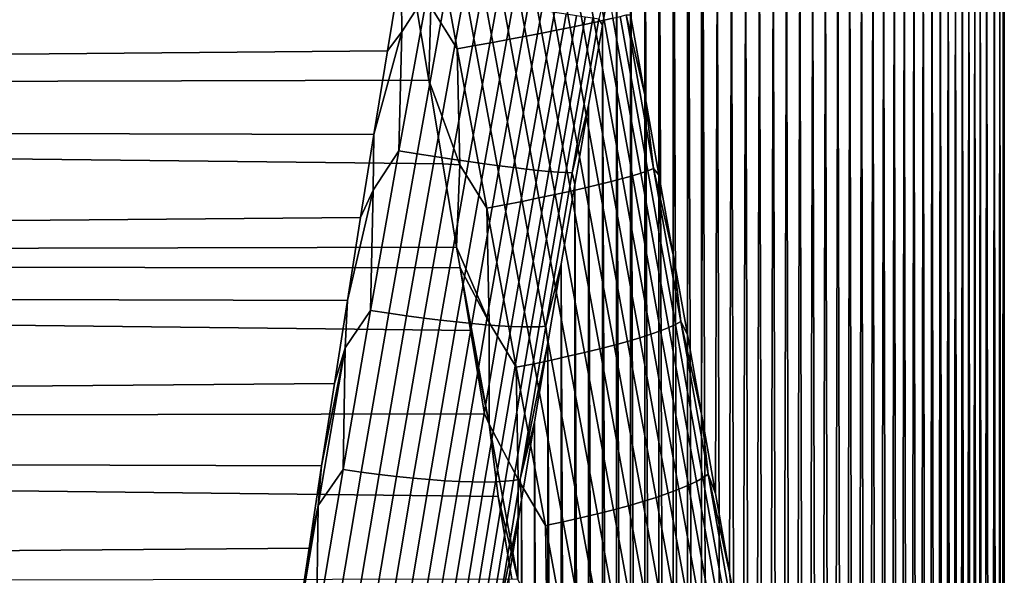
# Model space of a CAD drawing. Header units: metres. Extents: x -29 to 117, y -464 to 29.
# Tile 350 of 362: x 110.4 to 117.34, y -4.48 to -0.56. Entities that reach past the tile are written whole.
import ezdxf

# ---------------------------------------------------------------- set-up
doc = ezdxf.new("R2010")
doc.units = ezdxf.units.M
doc.layers.add('solid_24_501_056_XXX', color=7, linetype='CONTINUOUS')

msp = doc.modelspace()

# ---------------------------------------------------------------- linework, layer by layer
at = {"layer": 'solid_24_501_056_XXX'}
for points in [[(115.108795, 26.921852, 50.07687), (115.208588, 26.94562, 50.642563), (115.108978, -2.782042, 25.153328)], [(115.208588, 26.94562, 50.642563), (115.208786, -3.343338, 25.228184), (115.108978, -2.782042, 25.153328)], [(115.208588, 26.94562, 50.642563), (115.307915, 26.957592, 51.209152), (115.208786, -3.343338, 25.228184)], [(115.406464, 26.957781, 51.775581), (115.308121, -3.903466, 25.314817), (115.208786, -3.343338, 25.228184), (115.307915, 26.957592, 51.209152)], [(115.503998, 26.946169, 52.341236), (115.406677, -4.461395, 25.413029), (115.308121, -3.903466, 25.314817), (115.406464, 26.957781, 51.775581)], [(115.600594, 26.922672, 52.90712), (115.504227, -5.01651, 25.522732), (115.406677, -4.461395, 25.413029), (115.503998, 26.946169, 52.341236)], [(114.908562, 26.838812, 48.94923), (115.008812, 26.886261, 49.512779), (114.908722, -1.656979, 25.039242)], [(115.008812, 26.886261, 49.512779), (115.00898, -2.220272, 25.090397), (114.908722, -1.656979, 25.039242)], [(115.008812, 26.886261, 49.512779), (115.108795, 26.921852, 50.07687), (115.00898, -2.220272, 25.090397)], [(115.108795, 26.921852, 50.07687), (115.108978, -2.782042, 25.153328), (115.00898, -2.220272, 25.090397)], [(115.695976, 26.887411, 53.472496), (115.60083, -5.569788, 25.64418), (115.504227, -5.01651, 25.522732), (115.600594, 26.922672, 52.90712)], [(115.789864, 26.840532, 54.036377), (115.696228, -6.120526, 25.777132), (115.60083, -5.569788, 25.64418), (115.695976, 26.887411, 53.472496)], [(114.808304, 26.779617, 48.386929), (114.908562, 26.838812, 48.94923), (114.808449, -1.092872, 24.999872)], [(114.908562, 26.838812, 48.94923), (114.908722, -1.656979, 25.039242), (114.808449, -1.092872, 24.999872)], [(115.882057, 26.782087, 54.598232), (115.790123, -6.667775, 25.921268), (115.696228, -6.120526, 25.777132), (115.789864, 26.840532, 54.036377)], [(114.808304, 26.779617, 48.386929), (114.808449, -1.092872, 24.999872), (114.708481, -0.529028, 24.972332)], [(115.972618, 26.711893, 55.158955), (115.882332, -7.211025, 26.076448), (115.790123, -6.667775, 25.921268), (115.882057, 26.782087, 54.598232)], [(116.061302, 26.630161, 55.717857), (115.9729, -7.751121, 26.243006), (115.882332, -7.211025, 26.076448), (115.972618, 26.711893, 55.158955)], [(116.147865, 26.537148, 56.274078), (116.061592, -8.287425, 26.420616), (115.9729, -7.751121, 26.243006), (116.061302, 26.630161, 55.717857)], [(116.232155, 26.432945, 56.827217), (116.148163, -8.81913, 26.608875), (116.061592, -8.287425, 26.420616), (116.147865, 26.537148, 56.274078)], [(116.314201, 26.317307, 57.37801), (116.23246, -9.345861, 26.807625), (116.148163, -8.81913, 26.608875), (116.232155, 26.432945, 56.827217)], [(116.393814, 26.19051, 57.925838), (116.314522, -9.8683, 27.017239), (116.23246, -9.345861, 26.807625), (116.314201, 26.317307, 57.37801)], [(116.470787, 26.052877, 58.469959), (116.394142, -10.385883, 27.237329), (116.314522, -9.8683, 27.017239), (116.393814, 26.19051, 57.925838)], [(116.545013, 25.904514, 59.010094), (116.471123, -10.897935, 27.467455), (116.394142, -10.385883, 27.237329), (116.470787, 26.052877, 58.469959)], [(116.616501, 25.74515, 59.546814), (116.545349, -11.404195, 27.707458), (116.471123, -10.897935, 27.467455), (116.545013, 25.904514, 59.010094)], [(116.685097, 25.575098, 60.07959), (116.616844, -11.905189, 27.957712), (116.545349, -11.404195, 27.707458), (116.616501, 25.74515, 59.546814)], [(116.750648, 25.394711, 60.607811), (116.68544, -12.40044, 28.21781), (116.616844, -11.905189, 27.957712), (116.685097, 25.575098, 60.07959)], [(116.81308, 25.204071, 61.131302), (116.750999, -12.889412, 28.487303), (116.68544, -12.40044, 28.21781), (116.750648, 25.394711, 60.607811)], [(116.872398, 25.002924, 61.650486), (116.813431, -13.371937, 28.766075), (116.750999, -12.889412, 28.487303), (116.81308, 25.204071, 61.131302)], [(116.928474, 24.791595, 62.164917), (116.872742, -13.848396, 29.054457), (116.813431, -13.371937, 28.766075), (116.872398, 25.002924, 61.650486)], [(116.981209, 24.570444, 62.67411), (116.92881, -14.318404, 29.352039), (116.872742, -13.848396, 29.054457), (116.928474, 24.791595, 62.164917)], [(117.03054, 24.339531, 63.177971), (116.981537, -14.78154, 29.65839), (116.92881, -14.318404, 29.352039), (116.981209, 24.570444, 62.67411)], [(117.076477, 24.098631, 63.6768), (117.030869, -15.237718, 29.973429), (116.981537, -14.78154, 29.65839), (117.03054, 24.339531, 63.177971)], [(117.118927, 23.848057, 64.170212), (117.07679, -15.687203, 30.297432), (117.030869, -15.237718, 29.973429), (117.076477, 24.098631, 63.6768)], [(117.157822, 23.58814, 64.657799), (117.119225, -16.129665, 30.630022), (117.07679, -15.687203, 30.297432), (117.118927, 23.848057, 64.170212)], [(117.19313, 23.318905, 65.139511), (117.158104, -16.564754, 30.970795), (117.119225, -16.129665, 30.630022), (117.157822, 23.58814, 64.657799)], [(117.252899, 22.752247, 66.085648), (117.19339, -16.992434, 31.319723), (117.158104, -16.564754, 30.970795), (117.19313, 23.318905, 65.139511)], [(117.297928, 22.149733, 67.006821), (117.253113, -17.825834, 32.042328), (117.19339, -16.992434, 31.319723), (117.252899, 22.752247, 66.085648)], [(117.328072, 21.51153, 67.90284), (117.298088, -18.628376, 32.795883), (117.253113, -17.825834, 32.042328), (117.297928, 22.149733, 67.006821)], [(117.343185, 20.839128, 68.771965), (117.328171, -19.399897, 33.580185), (117.298088, -18.628376, 32.795883), (117.328072, 21.51153, 67.90284)], [(117.331696, -19.866076, 33.89069), (117.328171, -19.399897, 33.580185), (117.343185, 20.839128, 68.771965), (117.343224, -20.138956, 34.393456)], [(117.343185, 20.839128, 68.771965), (117.343224, 20.132689, 69.614014), (117.343185, -20.845396, 35.2355), (117.343224, -20.138956, 34.393456)], [(117.331696, 19.859781, 70.116806), (117.328171, 19.393629, 70.427284), (117.343185, -20.845396, 35.2355), (117.343224, 20.132689, 69.614014)], [(117.298088, 18.62211, 71.211594), (117.328079, -21.517797, 36.104626), (117.343185, -20.845396, 35.2355), (117.328171, 19.393629, 70.427284)], [(117.253113, 17.819569, 71.965149), (117.297928, -22.156002, 37.000645), (117.328079, -21.517797, 36.104626), (117.298088, 18.62211, 71.211594)], [(117.19339, 16.986168, 72.687752), (117.252899, -22.758516, 37.921818), (117.297928, -22.156002, 37.000645), (117.253113, 17.819569, 71.965149)], [(117.158104, 16.558491, 73.036682), (117.19313, -23.325176, 38.867954), (117.252899, -22.758516, 37.921818), (117.19339, 16.986168, 72.687752)], [(117.119225, 16.1234, 73.377457), (117.157829, -23.594414, 39.349667), (117.19313, -23.325176, 38.867954), (117.158104, 16.558491, 73.036682)], [(117.07679, 15.680939, 73.710045), (117.118935, -23.85433, 39.837254), (117.157829, -23.594414, 39.349667), (117.119225, 16.1234, 73.377457)], [(117.030869, 15.231454, 74.03405), (117.076485, -24.104904, 40.330666), (117.118935, -23.85433, 39.837254), (117.07679, 15.680939, 73.710045)], [(116.981537, 14.775276, 74.349091), (117.030548, -24.345804, 40.829494), (117.076485, -24.104904, 40.330666), (117.030869, 15.231454, 74.03405)], [(116.928818, 14.31214, 74.655441), (116.981209, -24.576719, 41.333351), (117.030548, -24.345804, 40.829494), (116.981537, 14.775276, 74.349091)], [(116.872742, 13.842134, 74.953026), (116.928474, -24.797871, 41.842545), (116.981209, -24.576719, 41.333351), (116.928818, 14.31214, 74.655441)], [(116.813431, 13.365674, 75.241402), (116.872398, -25.009199, 42.356976), (116.928474, -24.797871, 41.842545), (116.872742, 13.842134, 74.953026)], [(116.750999, 12.883149, 75.52018), (116.813087, -25.210348, 42.87616), (116.872398, -25.009199, 42.356976), (116.813431, 13.365674, 75.241402)], [(116.685448, 12.394178, 75.789673), (116.750656, -25.400988, 43.399651), (116.813087, -25.210348, 42.87616), (116.750999, 12.883149, 75.52018)], [(116.616844, 11.898927, 76.049767), (116.685104, -25.581377, 43.927872), (116.750656, -25.400988, 43.399651), (116.685448, 12.394178, 75.789673)], [(116.545349, 11.397933, 76.300026), (116.616501, -25.751429, 44.460648), (116.685104, -25.581377, 43.927872), (116.616844, 11.898927, 76.049767)], [(116.471123, 10.891673, 76.540031), (116.545013, -25.910793, 44.997372), (116.616501, -25.751429, 44.460648), (116.545349, 11.397933, 76.300026)], [(116.394142, 10.379622, 76.770149), (116.470795, -26.059158, 45.537502), (116.545013, -25.910793, 44.997372), (116.471123, 10.891673, 76.540031)], [(116.314522, 9.862039, 76.990242), (116.393822, -26.196789, 46.081623), (116.470795, -26.059158, 45.537502), (116.394142, 10.379622, 76.770149)], [(116.232468, 9.339601, 77.19986), (116.314209, -26.323587, 46.629452), (116.393822, -26.196789, 46.081623), (116.314522, 9.862039, 76.990242)], [(116.14817, 8.812869, 77.398605), (116.232155, -26.439226, 47.180244), (116.314209, -26.323587, 46.629452), (116.232468, 9.339601, 77.19986)], [(116.0616, 8.281164, 77.586868), (116.147873, -26.54343, 47.733383), (116.232155, -26.439226, 47.180244), (116.14817, 8.812869, 77.398605)], [(115.9729, 7.744859, 77.764481), (116.06131, -26.636444, 48.289604), (116.147873, -26.54343, 47.733383), (116.0616, 8.281164, 77.586868)], [(115.882339, 7.204763, 77.931038), (115.972626, -26.718178, 48.848511), (116.06131, -26.636444, 48.289604), (115.9729, 7.744859, 77.764481)], [(115.790131, 6.661513, 78.08622), (115.882065, -26.788372, 49.409229), (115.972626, -26.718178, 48.848511), (115.882339, 7.204763, 77.931038)], [(115.696228, 6.114265, 78.230354), (115.789871, -26.846817, 49.971085), (115.882065, -26.788372, 49.409229), (115.790131, 6.661513, 78.08622)], [(115.600838, 5.563527, 78.363304), (115.695984, -26.893698, 50.534966), (115.789871, -26.846817, 49.971085), (115.696228, 6.114265, 78.230354)], [(115.504234, 5.01025, 78.484756), (115.600594, -26.928959, 51.100342), (115.695984, -26.893698, 50.534966), (115.600838, 5.563527, 78.363304)], [(115.406685, 4.455134, 78.59446), (115.504005, -26.952457, 51.666225), (115.600594, -26.928959, 51.100342), (115.504234, 5.01025, 78.484756)], [(115.308128, 3.897206, 78.692673), (115.406464, -26.964067, 52.23188), (115.504005, -26.952457, 51.666225), (115.406685, 4.455134, 78.59446)], [(115.208794, 3.337078, 78.779305), (115.307922, -26.963881, 52.798309), (115.406464, -26.964067, 52.23188), (115.308128, 3.897206, 78.692673)], [(115.208794, 3.337078, 78.779305), (115.108986, 2.775781, 78.854164), (115.208595, -26.95191, 53.364899)], [(115.208794, 3.337078, 78.779305), (115.208595, -26.95191, 53.364899), (115.307922, -26.963881, 52.798309)], [(115.108986, 2.775781, 78.854164), (115.008987, 2.214012, 78.917091), (115.108803, -26.928143, 53.930595)], [(115.108986, 2.775781, 78.854164), (115.108803, -26.928143, 53.930595), (115.208595, -26.95191, 53.364899)], [(115.008987, 2.214012, 78.917091), (114.908722, 1.650719, 78.968246), (115.008812, -26.892551, 54.494686)], [(115.008987, 2.214012, 78.917091), (115.008812, -26.892551, 54.494686), (115.108803, -26.928143, 53.930595)], [(114.908722, 1.650719, 78.968246), (114.808456, 1.086612, 79.007622), (114.908569, -26.845102, 55.058231)], [(114.908722, 1.650719, 78.968246), (114.908569, -26.845102, 55.058231), (115.008812, -26.892551, 54.494686)], [(114.808456, 1.086612, 79.007622), (114.708488, 0.522768, 79.035164), (114.808304, -26.78591, 55.620537)], [(114.808456, 1.086612, 79.007622), (114.808304, -26.78591, 55.620537), (114.908569, -26.845102, 55.058231)], [(114.186211, -0.637712, 24.094587), (113.984192, 0.475053, 24.078634), (114.082047, 0.491022, 24.164257), (114.282875, -0.618328, 24.180859)], [(114.282875, -0.618328, 24.180859), (114.082047, 0.491022, 24.164257), (114.17218, 0.505557, 24.258202), (114.371704, -0.600077, 24.275396)], [(114.371704, -0.600077, 24.275396), (114.17218, 0.505557, 24.258202), (114.253914, 0.51855, 24.359755), (114.452034, -0.5831, 24.37748)], [(114.452034, -0.5831, 24.37748), (114.253914, 0.51855, 24.359755), (114.326614, 0.529901, 24.468138), (114.523239, -0.567525, 24.486328)], [(114.523239, -0.567525, 24.486328), (114.326614, 0.529901, 24.468138), (114.389732, 0.539523, 24.582527), (114.584785, -0.553472, 24.601116)], [(114.708488, 0.522768, 79.035164), (114.609093, -0.04015, 79.050827), (114.708351, -26.715113, 56.180531)], [(114.708488, 0.522768, 79.035164), (114.708351, -26.715113, 56.180531), (114.808304, -26.78591, 55.620537)], [(113.280037, -0.362907, 80.236275), (113.299583, 0.466359, 80.246666), (113.091873, -0.195029, 80.253098), (113.095596, -0.649015, 80.244377)], [(113.736816, -0.72353, 23.844282), (113.531281, 0.399439, 23.831387), (113.652046, 0.419823, 23.877892), (113.856903, -0.701156, 23.891609)], [(113.856903, -0.701156, 23.891609), (113.652046, 0.419823, 23.877892), (113.768372, 0.439318, 23.934904), (113.972412, -0.679285, 23.949409)], [(113.972412, -0.679285, 23.949409), (113.768372, 0.439318, 23.934904), (113.879364, 0.457775, 24.001989), (114.082466, -0.658083, 24.017241)], [(114.082466, -0.658083, 24.017241), (113.879364, 0.457775, 24.001989), (113.984192, 0.475053, 24.078634), (114.186211, -0.637712, 24.094587)], [(113.486481, -0.76912, 23.782389), (113.280037, 0.356612, 23.771219), (113.407005, 0.378322, 23.795746), (113.613068, -0.746235, 23.807789)], [(113.299583, -0.472648, 23.760824), (113.280037, 0.356612, 23.771219), (113.486481, -0.76912, 23.782389)], [(113.613068, -0.746235, 23.807789), (113.407005, 0.378322, 23.795746), (113.531281, 0.399439, 23.831387), (113.736816, -0.72353, 23.844282)], [(71.433449, -1.1022, 23.775135), (71.598328, 0.06319, 23.753824), (113.189003, -0.400527, 23.756542), (113.286293, -0.989722, 23.770979)], [(114.485367, -0.559597, 79.181702), (114.510216, -0.603203, 79.054634), (114.609093, -0.04015, 79.050827)], [(114.609093, -0.04015, 79.050827), (114.510216, -0.603203, 79.054634), (114.608971, -26.632782, 56.737553)], [(114.609093, -0.04015, 79.050827), (114.608971, -26.632782, 56.737553), (114.708351, -26.715113, 56.180531)], [(112.995277, -0.783954, 80.242958), (113.091873, -0.195029, 80.253098), (62.256451, -0.069478, 80.25367), (62.099686, -1.233415, 80.226944)], [(113.095596, -0.649015, 80.244377), (113.091873, -0.195029, 80.253098), (112.995277, -0.783954, 80.242958)], [(113.280037, -0.362907, 80.236275), (113.076241, -1.488889, 80.202202), (113.203575, -1.509385, 80.178589), (113.407005, -0.384617, 80.211746)], [(113.095596, -0.649015, 80.244377), (113.076241, -1.488889, 80.202202), (113.280037, -0.362907, 80.236275)], [(113.299583, -0.472648, 23.760824), (113.286293, -0.989722, 23.770979), (113.189003, -0.400527, 23.756542)], [(113.407005, -0.384617, 80.211746), (113.203575, -1.509385, 80.178589), (113.328377, -1.528874, 80.143852), (113.531281, -0.405735, 80.176109)], [(113.531281, -0.405735, 80.176109), (113.328377, -1.528874, 80.143852), (113.449806, -1.547228, 80.098244), (113.652046, -0.426119, 80.129601)], [(113.486481, -0.76912, 23.782389), (113.505249, -1.586664, 23.802816), (113.286293, -0.989722, 23.770979), (113.299583, -0.472648, 23.760824)], [(113.652046, -0.426119, 80.129601), (113.449806, -1.547228, 80.098244), (113.566933, -1.564306, 80.042114), (113.768364, -0.445613, 80.072594)], [(113.768364, -0.445613, 80.072594), (113.566933, -1.564306, 80.042114), (113.678871, -1.579979, 79.975883), (113.879364, -0.46407, 80.005508)], [(113.879364, -0.46407, 80.005508), (113.678871, -1.579979, 79.975883), (113.78476, -1.594126, 79.900063), (113.984192, -0.481349, 79.928856)], [(113.984192, -0.481349, 79.928856), (113.78476, -1.594126, 79.900063), (113.883797, -1.606639, 79.815231), (114.082047, -0.497317, 79.843239)], [(114.082047, -0.497317, 79.843239), (113.883797, -1.606639, 79.815231), (113.97522, -1.617424, 79.722023), (114.17218, -0.511853, 79.74929)], [(114.17218, -0.511853, 79.74929), (113.97522, -1.617424, 79.722023), (114.058334, -1.626398, 79.62117), (114.253914, -0.524846, 79.647743)], [(114.253914, -0.524846, 79.647743), (114.058334, -1.626398, 79.62117), (114.132515, -1.633493, 79.51342), (114.326614, -0.536196, 79.539352)], [(114.326614, -0.536196, 79.539352), (114.132515, -1.633493, 79.51342), (114.197182, -1.638654, 79.399612), (114.389732, -0.545818, 79.424965)], [(114.389732, -0.545818, 79.424965), (114.197182, -1.638654, 79.399612), (114.251854, -1.641842, 79.280609), (114.442787, -0.553638, 79.305443)], [(114.442787, -0.553638, 79.305443), (114.251854, -1.641842, 79.280609), (114.296112, -1.643033, 79.15731), (114.485367, -0.559597, 79.181702)], [(114.721161, -1.66355, 24.548523), (114.523239, -0.567525, 24.486328), (114.584785, -0.553472, 24.601116), (114.781128, -1.645097, 24.663523)], [(114.781128, -1.645097, 24.663523), (114.584785, -0.553472, 24.601116), (114.636208, -0.541048, 24.720964), (114.830894, -1.628096, 24.783503)], [(114.830894, -1.628096, 24.783503), (114.636208, -0.541048, 24.720964), (114.677101, -0.530347, 24.844959), (114.870094, -1.612679, 24.907551)], [(114.677101, -0.530347, 24.844959), (114.708481, -0.529028, 24.972332), (114.808449, -1.092872, 24.999872)], [(114.870094, -1.612679, 24.907551), (114.677101, -0.530347, 24.844959), (114.808449, -1.092872, 24.999872)], [(114.389557, -1.748937, 24.15517), (114.186211, -0.637712, 24.094587), (114.282875, -0.618328, 24.180859), (114.485016, -1.726173, 24.241953)], [(114.485016, -1.726173, 24.241953), (114.282875, -0.618328, 24.180859), (114.371704, -0.600077, 24.275396), (114.57254, -1.704243, 24.336931)], [(114.485367, -0.559597, 79.181702), (114.296112, -1.643033, 79.15731), (114.412109, -1.165647, 79.046677), (114.510216, -0.603203, 79.054634)], [(114.57254, -1.704243, 24.336931), (114.371704, -0.600077, 24.275396), (114.452034, -0.5831, 24.37748), (114.651451, -1.683316, 24.439381)], [(114.510216, -0.603203, 79.054634), (114.412109, -1.165647, 79.046677), (114.510109, -26.538754, 57.292656)], [(114.651451, -1.683316, 24.439381), (114.452034, -0.5831, 24.37748), (114.523239, -0.567525, 24.486328), (114.721161, -1.66355, 24.548523)], [(114.510216, -0.603203, 79.054634), (114.510109, -26.538754, 57.292656), (114.608971, -26.632782, 56.737553)], [(113.076241, -1.488889, 80.202202), (113.095596, -0.649015, 80.244377), (112.899765, -1.371999, 80.220566), (112.894539, -1.764261, 80.197701)], [(113.095596, -0.649015, 80.244377), (112.995277, -0.783954, 80.242958), (112.899765, -1.371999, 80.220566)], [(114.063103, -1.820477, 23.950283), (113.856903, -0.701156, 23.891609), (113.972412, -0.679285, 23.949409), (114.177795, -1.796269, 24.008778)], [(114.177795, -1.796269, 24.008778), (113.972412, -0.679285, 23.949409), (114.082466, -0.658083, 24.017241), (114.286888, -1.772362, 24.077248)], [(114.286888, -1.772362, 24.077248), (114.082466, -0.658083, 24.017241), (114.186211, -0.637712, 24.094587), (114.389557, -1.748937, 24.15517)], [(113.694267, -1.893072, 23.838692), (113.486481, -0.76912, 23.782389), (113.613068, -0.746235, 23.807789), (113.820473, -1.869052, 23.864923)], [(113.820473, -1.869052, 23.864923), (113.613068, -0.746235, 23.807789), (113.736816, -0.72353, 23.844282), (113.943695, -1.844799, 23.902208)], [(113.943695, -1.844799, 23.902208), (113.736816, -0.72353, 23.844282), (113.856903, -0.701156, 23.891609), (114.063103, -1.820477, 23.950283)], [(112.899765, -1.371999, 80.220566), (112.995277, -0.783954, 80.242958), (62.099686, -1.233415, 80.226944)], [(113.505249, -1.586664, 23.802816), (113.486481, -0.76912, 23.782389), (113.694267, -1.893072, 23.838692)], [(71.433449, -1.1022, 23.775135), (113.286293, -0.989722, 23.770979), (113.384254, -1.578841, 23.797726)], [(113.505249, -1.586664, 23.802816), (113.384254, -1.578841, 23.797726), (113.286293, -0.989722, 23.770979)], [(71.260689, -2.26706, 23.844606), (71.433449, -1.1022, 23.775135), (113.384254, -1.578841, 23.797726), (113.482559, -2.167446, 23.836775)], [(114.870094, -1.612679, 24.907551), (114.808449, -1.092872, 24.999872), (114.908722, -1.656979, 25.039242)], [(114.296112, -1.643033, 79.15731), (114.315071, -1.726443, 79.027054), (114.412109, -1.165647, 79.046677)], [(114.412109, -1.165647, 79.046677), (114.315071, -1.726443, 79.027054), (114.41201, -26.433247, 57.845123)], [(114.412109, -1.165647, 79.046677), (114.41201, -26.433247, 57.845123), (114.510109, -26.538754, 57.292656)], [(112.805641, -1.958759, 80.185974), (112.899765, -1.371999, 80.220566), (62.099686, -1.233415, 80.226944), (61.951305, -2.3939, 80.152405)], [(112.894539, -1.764261, 80.197701), (112.899765, -1.371999, 80.220566), (112.805641, -1.958759, 80.185974)], [(113.076241, -1.488889, 80.202202), (112.876366, -2.61356, 80.122826), (113.004074, -2.6328, 80.100166), (113.203575, -1.509385, 80.178589)], [(112.894539, -1.764261, 80.197701), (112.876366, -2.61356, 80.122826), (113.076241, -1.488889, 80.202202)], [(113.203575, -1.509385, 80.178589), (113.004074, -2.6328, 80.100166), (113.129395, -2.650621, 80.066399), (113.328377, -1.528874, 80.143852)], [(113.328377, -1.528874, 80.143852), (113.129395, -2.650621, 80.066399), (113.251472, -2.666903, 80.021759), (113.449806, -1.547228, 80.098244)], [(113.449806, -1.547228, 80.098244), (113.251472, -2.666903, 80.021759), (113.369392, -2.681525, 79.966599), (113.566933, -1.564306, 80.042114)], [(113.566933, -1.564306, 80.042114), (113.369392, -2.681525, 79.966599), (113.482246, -2.694373, 79.901337), (113.678871, -1.579979, 79.975883)], [(113.505249, -1.586664, 23.802816), (113.482559, -2.167446, 23.836775), (113.384254, -1.578841, 23.797726)], [(113.678871, -1.579979, 79.975883), (113.482246, -2.694373, 79.901337), (113.58918, -2.70535, 79.826462), (113.78476, -1.594126, 79.900063)], [(113.694267, -1.893072, 23.838692), (113.711342, -2.697842, 23.888979), (113.482559, -2.167446, 23.836775), (113.505249, -1.586664, 23.802816)], [(113.78476, -1.594126, 79.900063), (113.58918, -2.70535, 79.826462), (113.689377, -2.714373, 79.742546), (113.883797, -1.606639, 79.815231)], [(113.883797, -1.606639, 79.815231), (113.689377, -2.714373, 79.742546), (113.782066, -2.721371, 79.650238), (113.97522, -1.617424, 79.722023)], [(113.97522, -1.617424, 79.722023), (113.782066, -2.721371, 79.650238), (113.866554, -2.726293, 79.55024), (114.058334, -1.626398, 79.62117)], [(114.058334, -1.626398, 79.62117), (113.866554, -2.726293, 79.55024), (113.942177, -2.7291, 79.443306), (114.132515, -1.633493, 79.51342)], [(114.132515, -1.633493, 79.51342), (113.942177, -2.7291, 79.443306), (114.008377, -2.729771, 79.330261), (114.197182, -1.638654, 79.399612)], [(114.197182, -1.638654, 79.399612), (114.008377, -2.729771, 79.330261), (114.064636, -2.728301, 79.211967), (114.251854, -1.641842, 79.280609)], [(114.251854, -1.641842, 79.280609), (114.064636, -2.728301, 79.211967), (114.110527, -2.724701, 79.089317), (114.296112, -1.643033, 79.15731)], [(114.296112, -1.643033, 79.15731), (114.110527, -2.724701, 79.089317), (114.21933, -2.285019, 78.995811), (114.315071, -1.726443, 79.027054)], [(114.850922, -2.780569, 24.545338), (114.651451, -1.683316, 24.439381), (114.721161, -1.66355, 24.548523), (114.919128, -2.756645, 24.654594)], [(114.919128, -2.756645, 24.654594), (114.721161, -1.66355, 24.548523), (114.781128, -1.645097, 24.663523), (114.977516, -2.733822, 24.769623)], [(114.977516, -2.733822, 24.769623), (114.781128, -1.645097, 24.663523), (114.830894, -1.628096, 24.783503), (115.025642, -2.712274, 24.889545)], [(115.025642, -2.712274, 24.889545), (114.830894, -1.628096, 24.783503), (114.870094, -1.612679, 24.907551), (115.063133, -2.692166, 25.013447)], [(114.870094, -1.612679, 24.907551), (114.908722, -1.656979, 25.039242), (115.00898, -2.220272, 25.090397)], [(115.063133, -2.692166, 25.013447), (114.870094, -1.612679, 24.907551), (115.00898, -2.220272, 25.090397)], [(114.315071, -1.726443, 79.027054), (114.21933, -2.285019, 78.995811), (114.31498, -26.31654, 58.393944)], [(114.315071, -1.726443, 79.027054), (114.31498, -26.31654, 58.393944), (114.41201, -26.433247, 57.845123)], [(114.592957, -2.857089, 24.260263), (114.389557, -1.748937, 24.15517), (114.485016, -1.726173, 24.241953), (114.687218, -2.830983, 24.347416)], [(114.687218, -2.830983, 24.347416), (114.485016, -1.726173, 24.241953), (114.57254, -1.704243, 24.336931), (114.773422, -2.805411, 24.442684)], [(114.773422, -2.805411, 24.442684), (114.57254, -1.704243, 24.336931), (114.651451, -1.683316, 24.439381), (114.850922, -2.780569, 24.545338)], [(112.876366, -2.61356, 80.122826), (112.894539, -1.764261, 80.197701), (112.712402, -2.544219, 80.139229), (112.697678, -2.877849, 80.106621)], [(112.894539, -1.764261, 80.197701), (112.805641, -1.958759, 80.185974), (112.712402, -2.544219, 80.139229)], [(114.269356, -2.936607, 24.053793), (114.063103, -1.820477, 23.950283), (114.177795, -1.796269, 24.008778), (114.383232, -2.910103, 24.11289)], [(114.383232, -2.910103, 24.11289), (114.177795, -1.796269, 24.008778), (114.286888, -1.772362, 24.077248), (114.491371, -2.883529, 24.181889)], [(114.491371, -2.883529, 24.181889), (114.286888, -1.772362, 24.077248), (114.389557, -1.748937, 24.15517), (114.592957, -2.857089, 24.260263)], [(113.902115, -3.013717, 23.94001), (113.694267, -1.893072, 23.838692), (113.820473, -1.869052, 23.864923), (114.027939, -2.988601, 23.967033)], [(114.027939, -2.988601, 23.967033), (113.820473, -1.869052, 23.864923), (113.943695, -1.844799, 23.902208), (114.150627, -2.96284, 24.005051)], [(114.150627, -2.96284, 24.005051), (113.943695, -1.844799, 23.902208), (114.063103, -1.820477, 23.950283), (114.269356, -2.936607, 24.053793)], [(113.711342, -2.697842, 23.888979), (113.694267, -1.893072, 23.838692), (113.902115, -3.013717, 23.94001)], [(112.712402, -2.544219, 80.139229), (112.805641, -1.958759, 80.185974), (61.951305, -2.3939, 80.152405)], [(71.260689, -2.26706, 23.844606), (113.482559, -2.167446, 23.836775), (113.506836, -2.312722, 23.848314)], [(113.711342, -2.697842, 23.888979), (113.506836, -2.312722, 23.848314), (113.482559, -2.167446, 23.836775)], [(115.063133, -2.692166, 25.013447), (115.00898, -2.220272, 25.090397), (115.108978, -2.782042, 25.153328)], [(71.08033, -3.429389, 23.96229), (71.260689, -2.26706, 23.844606), (113.580643, -2.754998, 23.888096), (113.678131, -3.341052, 23.951637)], [(71.260689, -2.26706, 23.844606), (113.506836, -2.312722, 23.848314), (113.580643, -2.754998, 23.888096)], [(114.110527, -2.724701, 79.089317), (114.124863, -2.842374, 78.952843), (114.21933, -2.285019, 78.995811)], [(114.21933, -2.285019, 78.995811), (114.124863, -2.842374, 78.952843), (114.219246, -26.188776, 58.938568)], [(114.21933, -2.285019, 78.995811), (114.219246, -26.188776, 58.938568), (114.31498, -26.31654, 58.393944)], [(113.711121, -3.414257, 23.960585), (113.580643, -2.754998, 23.888096), (113.506836, -2.312722, 23.848314)], [(113.711121, -3.414257, 23.960585), (113.506836, -2.312722, 23.848314), (113.711342, -2.697842, 23.888979)], [(112.620438, -3.127958, 80.080391), (112.712402, -2.544219, 80.139229), (61.951305, -2.3939, 80.152405), (61.811493, -3.549061, 80.030327)], [(112.697678, -2.877849, 80.106621), (112.712402, -2.544219, 80.139229), (112.620438, -3.127958, 80.080391)], [(112.876366, -2.61356, 80.122826), (112.681717, -3.735317, 79.998161), (112.809784, -3.753261, 79.976494), (113.004074, -2.6328, 80.100166)], [(112.697678, -2.877849, 80.106621), (112.681717, -3.735317, 79.998161), (112.876366, -2.61356, 80.122826)], [(113.004074, -2.6328, 80.100166), (112.809784, -3.753261, 79.976494), (112.9356, -3.769372, 79.943748), (113.129395, -2.650621, 80.066399)], [(113.129395, -2.650621, 80.066399), (112.9356, -3.769372, 79.943748), (113.058319, -3.783543, 79.900162), (113.251472, -2.666903, 80.021759)], [(113.251472, -2.666903, 80.021759), (113.058319, -3.783543, 79.900162), (113.177017, -3.795668, 79.846062), (113.369392, -2.681525, 79.966599)], [(113.369392, -2.681525, 79.966599), (113.177017, -3.795668, 79.846062), (113.290771, -3.805653, 79.781868), (113.482246, -2.694373, 79.901337)], [(113.482246, -2.694373, 79.901337), (113.290771, -3.805653, 79.781868), (113.398727, -3.813423, 79.708061), (113.58918, -2.70535, 79.826462)], [(113.58918, -2.70535, 79.826462), (113.398727, -3.813423, 79.708061), (113.500053, -3.818918, 79.625214), (113.689377, -2.714373, 79.742546)], [(113.711121, -3.414257, 23.960585), (113.711342, -2.697842, 23.888979), (113.902115, -3.013717, 23.94001), (113.916611, -3.804699, 24.019194)], [(115.219223, -3.792053, 25.038944), (115.025642, -2.712274, 24.889545), (115.063133, -2.692166, 25.013447), (115.255028, -3.767282, 25.1625)], [(115.063133, -2.692166, 25.013447), (115.108978, -2.782042, 25.153328), (115.208786, -3.343338, 25.228184)], [(115.255028, -3.767282, 25.1625), (115.063133, -2.692166, 25.013447), (115.208786, -3.343338, 25.228184)], [(113.689377, -2.714373, 79.742546), (113.500053, -3.818918, 79.625214), (113.593979, -3.822096, 79.533943), (113.782066, -2.721371, 79.650238)], [(113.711121, -3.414257, 23.960585), (113.678131, -3.341052, 23.951637), (113.580643, -2.754998, 23.888096)], [(113.782066, -2.721371, 79.650238), (113.593979, -3.822096, 79.533943), (113.679794, -3.822934, 79.434967), (113.866554, -2.726293, 79.55024)], [(113.866554, -2.726293, 79.55024), (113.679794, -3.822934, 79.434967), (113.756836, -3.821424, 79.329025), (113.942177, -2.7291, 79.443306)], [(113.942177, -2.7291, 79.443306), (113.756836, -3.821424, 79.329025), (113.824516, -3.817578, 79.216927), (114.008377, -2.729771, 79.330261)], [(114.008377, -2.729771, 79.330261), (113.824516, -3.817578, 79.216927), (113.882332, -3.811425, 79.099533), (114.064636, -2.728301, 79.211967)], [(114.064636, -2.728301, 79.211967), (113.882332, -3.811425, 79.099533), (113.929825, -3.803013, 78.977737), (114.110527, -2.724701, 79.089317)], [(114.110527, -2.724701, 79.089317), (113.929825, -3.803013, 78.977737), (114.124863, -2.842374, 78.952843)], [(115.049217, -3.873329, 24.695202), (114.850922, -2.780569, 24.545338), (114.919128, -2.756645, 24.654594), (115.115921, -3.84528, 24.804401)], [(115.115921, -3.84528, 24.804401), (114.919128, -2.756645, 24.654594), (114.977516, -2.733822, 24.769623), (115.172737, -3.818119, 24.919273)], [(115.172737, -3.818119, 24.919273), (114.977516, -2.733822, 24.769623), (115.025642, -2.712274, 24.889545), (115.219223, -3.792053, 25.038944)], [(113.929825, -3.803013, 78.977737), (114.031906, -3.397768, 78.898346), (114.124863, -2.842374, 78.952843)], [(114.124863, -2.842374, 78.952843), (114.031906, -3.397768, 78.898346), (114.124786, -26.049675, 59.479961)], [(114.124863, -2.842374, 78.952843), (114.124786, -26.049675, 59.479961), (114.219246, -26.188776, 58.938568)], [(114.795151, -3.960638, 24.409721), (114.592957, -2.857089, 24.260263), (114.687218, -2.830983, 24.347416), (114.888214, -3.931228, 24.497107)], [(114.888214, -3.931228, 24.497107), (114.687218, -2.830983, 24.347416), (114.773422, -2.805411, 24.442684), (114.973114, -3.902051, 24.592508)], [(114.973114, -3.902051, 24.592508), (114.773422, -2.805411, 24.442684), (114.850922, -2.780569, 24.545338), (115.049217, -3.873329, 24.695202)], [(112.697678, -2.877849, 80.106621), (112.530258, -3.709501, 80.00956), (112.506256, -3.988223, 79.971138)], [(112.697678, -2.877849, 80.106621), (112.506256, -3.988223, 79.971138), (112.681717, -3.735317, 79.998161)], [(112.697678, -2.877849, 80.106621), (112.620438, -3.127958, 80.080391), (112.530258, -3.709501, 80.00956)], [(114.474396, -4.048018, 24.202), (114.269356, -2.936607, 24.053793), (114.383232, -2.910103, 24.11289), (114.587448, -4.019257, 24.261602)], [(114.587448, -4.019257, 24.261602), (114.383232, -2.910103, 24.11289), (114.491371, -2.883529, 24.181889), (114.694641, -3.990055, 24.33102)], [(114.694641, -3.990055, 24.33102), (114.491371, -2.883529, 24.181889), (114.592957, -2.857089, 24.260263), (114.795151, -3.960638, 24.409721)], [(114.234177, -4.103353, 24.113977), (114.027939, -2.988601, 23.967033), (114.150627, -2.96284, 24.005051), (114.356339, -4.076122, 24.152666)], [(114.356339, -4.076122, 24.152666), (114.150627, -2.96284, 24.005051), (114.269356, -2.936607, 24.053793), (114.474396, -4.048018, 24.202)], [(114.108727, -4.129526, 24.086206), (113.902115, -3.013717, 23.94001), (114.027939, -2.988601, 23.967033), (114.234177, -4.103353, 24.113977)], [(113.916611, -3.804699, 24.019194), (113.902115, -3.013717, 23.94001), (114.108727, -4.129526, 24.086206)], [(112.530258, -3.709501, 80.00956), (112.620438, -3.127958, 80.080391), (61.811493, -3.549061, 80.030327)], [(113.711121, -3.414257, 23.960585), (113.775566, -3.925614, 24.027388), (71.08033, -3.429389, 23.96229), (113.678131, -3.341052, 23.951637)], [(113.929825, -3.803013, 78.977737), (113.940712, -3.950241, 78.832558), (114.031906, -3.397768, 78.898346)], [(114.031906, -3.397768, 78.898346), (113.940712, -3.950241, 78.832558), (114.03183, -25.899561, 60.017426)], [(114.031906, -3.397768, 78.898346), (114.03183, -25.899561, 60.017426), (114.124786, -26.049675, 59.479961)], [(115.255028, -3.767282, 25.1625), (115.208786, -3.343338, 25.228184), (115.308121, -3.903466, 25.314817)], [(70.892639, -4.587184, 24.128147), (71.08033, -3.429389, 23.96229), (113.775566, -3.925614, 24.027388), (113.872574, -4.508262, 24.115284)], [(113.913979, -4.510574, 24.116222), (113.775566, -3.925614, 24.027388), (113.711121, -3.414257, 23.960585)], [(113.913979, -4.510574, 24.116222), (113.711121, -3.414257, 23.960585), (113.916611, -3.804699, 24.019194)], [(112.442108, -4.288484, 79.926826), (112.530258, -3.709501, 80.00956), (61.811493, -3.549061, 80.030327), (61.680477, -4.696999, 79.861069)], [(112.506256, -3.988223, 79.971138), (112.530258, -3.709501, 80.00956), (112.442108, -4.288484, 79.926826)], [(112.681717, -3.735317, 79.998161), (112.493568, -4.852556, 79.828239), (112.621986, -4.869163, 79.807594), (112.809784, -3.753261, 79.976494)], [(112.506256, -3.988223, 79.971138), (112.493568, -4.852556, 79.828239), (112.681717, -3.735317, 79.998161)], [(112.809784, -3.753261, 79.976494), (112.621986, -4.869163, 79.807594), (112.748291, -4.883523, 79.775925), (112.9356, -3.769372, 79.943748)], [(112.9356, -3.769372, 79.943748), (112.748291, -4.883523, 79.775925), (112.871635, -4.895544, 79.733459), (113.058319, -3.783543, 79.900162)], [(113.058319, -3.783543, 79.900162), (112.871635, -4.895544, 79.733459), (112.991074, -4.905132, 79.680511), (113.177017, -3.795668, 79.846062)], [(113.177017, -3.795668, 79.846062), (112.991074, -4.905132, 79.680511), (113.105705, -4.912217, 79.617493), (113.290771, -3.805653, 79.781868)], [(113.290771, -3.805653, 79.781868), (113.105705, -4.912217, 79.617493), (113.214645, -4.916743, 79.544876), (113.398727, -3.813423, 79.708061)], [(113.398727, -3.813423, 79.708061), (113.214645, -4.916743, 79.544876), (113.31707, -4.918675, 79.463226), (113.500053, -3.818918, 79.625214)], [(113.824516, -3.817578, 79.216927), (113.646843, -4.90048, 79.059624), (113.706154, -4.889622, 78.943329), (113.882332, -3.811425, 79.099533)], [(113.882332, -3.811425, 79.099533), (113.706154, -4.889622, 78.943329), (113.755203, -4.876379, 78.822578), (113.929825, -3.803013, 78.977737)], [(113.929825, -3.803013, 78.977737), (113.755203, -4.876379, 78.822578), (113.940712, -3.950241, 78.832558)], [(113.913979, -4.510574, 24.116222), (113.916611, -3.804699, 24.019194), (114.108727, -4.129526, 24.086206), (114.119835, -4.905754, 24.193272)], [(115.365616, -4.896462, 25.112242), (115.172737, -3.818119, 24.919273), (115.219223, -3.792053, 25.038944), (115.410477, -4.865909, 25.231468)], [(115.410477, -4.865909, 25.231468), (115.219223, -3.792053, 25.038944), (115.255028, -3.767282, 25.1625), (115.444611, -4.836502, 25.354479)], [(115.255028, -3.767282, 25.1625), (115.308121, -3.903466, 25.314817), (115.406677, -4.461395, 25.413029)], [(115.444611, -4.836502, 25.354479), (115.255028, -3.767282, 25.1625), (115.406677, -4.461395, 25.413029)], [(113.500053, -3.818918, 79.625214), (113.31707, -4.918675, 79.463226), (113.412201, -4.918001, 79.373161), (113.593979, -3.822096, 79.533943)], [(113.593979, -3.822096, 79.533943), (113.412201, -4.918001, 79.373161), (113.499298, -4.914723, 79.275368), (113.679794, -3.822934, 79.434967)], [(113.679794, -3.822934, 79.434967), (113.499298, -4.914723, 79.275368), (113.577713, -4.908868, 79.170586), (113.756836, -3.821424, 79.329025)], [(113.756836, -3.821424, 79.329025), (113.577713, -4.908868, 79.170586), (113.646843, -4.90048, 79.059624), (113.824516, -3.817578, 79.216927)], [(115.17041, -4.992633, 24.786179), (114.973114, -3.902051, 24.592508), (115.049217, -3.873329, 24.695202), (115.245117, -4.960066, 24.888744)], [(115.245117, -4.960066, 24.888744), (115.049217, -3.873329, 24.695202), (115.115921, -3.84528, 24.804401), (115.310349, -4.927928, 24.997709)], [(115.310349, -4.927928, 24.997709), (115.115921, -3.84528, 24.804401), (115.172737, -3.818119, 24.919273), (115.365616, -4.896462, 25.112242)], [(113.755203, -4.876379, 78.822578), (113.851479, -4.499325, 78.755569), (113.940712, -3.950241, 78.832558)], [(113.913979, -4.510574, 24.116222), (113.872574, -4.508262, 24.115284), (113.775566, -3.925614, 24.027388)], [(113.940712, -3.950241, 78.832558), (113.851479, -4.499325, 78.755569), (113.940643, -25.738831, 60.550056)], [(113.940712, -3.950241, 78.832558), (113.940643, -25.738831, 60.550056), (114.03183, -25.899561, 60.017426)], [(114.994919, -5.058054, 24.603317), (114.795151, -3.960638, 24.409721), (114.888214, -3.931228, 24.497107), (115.0868, -5.025379, 24.690792)], [(115.0868, -5.025379, 24.690792), (114.888214, -3.931228, 24.497107), (114.973114, -3.902051, 24.592508), (115.17041, -4.992633, 24.786179)], [(112.506256, -3.988223, 79.971138), (112.35556, -4.864843, 79.832268), (112.321541, -5.094012, 79.791252)], [(112.506256, -3.988223, 79.971138), (112.321541, -5.094012, 79.791252), (112.493568, -4.852556, 79.828239)], [(112.506256, -3.988223, 79.971138), (112.442108, -4.288484, 79.926826), (112.35556, -4.864843, 79.832268)], [(114.676971, -5.15318, 24.394682), (114.474396, -4.048018, 24.202), (114.587448, -4.019257, 24.261602), (114.789223, -5.122199, 24.454695)], [(114.789223, -5.122199, 24.454695), (114.587448, -4.019257, 24.261602), (114.694641, -3.990055, 24.33102), (114.895477, -5.09041, 24.524416)], [(114.895477, -5.09041, 24.524416), (114.694641, -3.990055, 24.33102), (114.795151, -3.960638, 24.409721), (114.994919, -5.058054, 24.603317)], [(114.437943, -5.211776, 24.305538), (114.234177, -4.103353, 24.113977), (114.356339, -4.076122, 24.152666), (114.559578, -5.183115, 24.344835)], [(114.559578, -5.183115, 24.344835), (114.356339, -4.076122, 24.152666), (114.474396, -4.048018, 24.202), (114.676971, -5.15318, 24.394682)], [(114.312866, -5.23897, 24.277065), (114.108727, -4.129526, 24.086206), (114.234177, -4.103353, 24.113977), (114.437943, -5.211776, 24.305538)], [(114.119835, -4.905754, 24.193272), (114.108727, -4.129526, 24.086206), (114.312866, -5.23897, 24.277065)], [(112.35556, -4.864843, 79.832268), (112.442108, -4.288484, 79.926826), (61.680477, -4.696999, 79.861069)], [(115.444611, -4.836502, 25.354479), (115.406677, -4.461395, 25.413029), (115.504227, -5.01651, 25.522732)]]:
    msp.add_3dface(points, dxfattribs=at)

doc.saveas('drawing.dxf')
